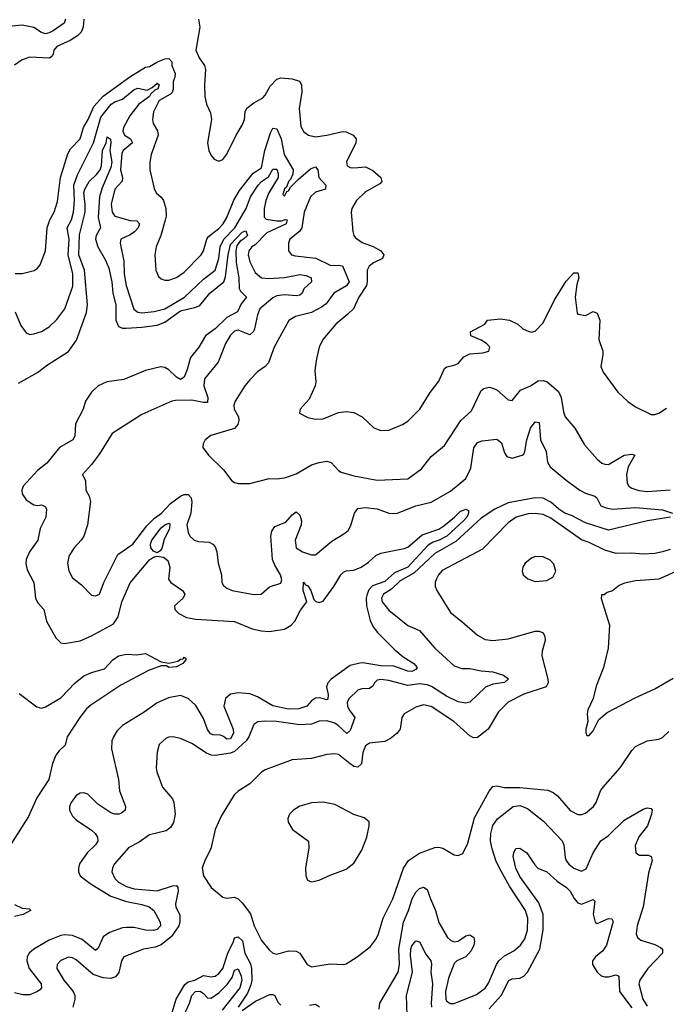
# Model space of a CAD drawing. Header units: inches. Extents: x 1245430 to 1420861, y 606325 to 671315.
# Tile 266 of 319: x 1390857 to 1394209, y 651644 to 656748. Entities that reach past the tile are written whole.
import ezdxf

# ---------------------------------------------------------------- set-up
doc = ezdxf.new("R2010")
doc.units = ezdxf.units.IN
doc.header["$MEASUREMENT"] = 0
doc.layers.add('B3695', color=7, linetype='Continuous')

msp = doc.modelspace()

# ---------------------------------------------------------------- linework, layer by layer
at = {"layer": 'B3695', "color": 5}
for points, elevation in [([(1391093.9, 656750), (1391087.9, 656730), (1391030, 656689.9), (1391010, 656679.5), (1390990, 656675.4), (1390970, 656681.7), (1390930, 656707.1), (1390870, 656719.1), (1390730, 656705.2)], 840), ([(1391190.2, 656750), (1391186, 656710), (1391176.4, 656683.6), (1391156, 656664), (1391118.9, 656641.1), (1391050.1, 656609.9), (1391033.8, 656590), (1391030.9, 656570), (1391023.5, 656556.5), (1391011.8, 656548.2), (1390910, 656554.2), (1390870, 656539.7), (1390830, 656512.8)], 860), ([(1391784.2, 656750), (1391790.2, 656710), (1391770.3, 656590), (1391786.7, 656550), (1391814.4, 656510), (1391819.5, 656490), (1391814.9, 656410), (1391817.1, 656350), (1391825.5, 656310), (1391845.5, 656265.5), (1391850.6, 656230), (1391830.6, 656110), (1391837.3, 656070), (1391850, 656044.7), (1391865.8, 656025.8), (1391890, 656014.8), (1391910, 656022.8), (1391930, 656050.8), (1391978.9, 656150), (1392010, 656200.7), (1392021.7, 656230), (1392025.6, 656270), (1392033.7, 656290), (1392070, 656316.9), (1392117.1, 656342.9), (1392130, 656357), (1392156.1, 656403.9), (1392190, 656439.6), (1392210, 656446.5), (1392270, 656442.3), (1392306.7, 656430), (1392318.5, 656410), (1392319.8, 656370), (1392306.6, 656290), (1392315.1, 656195.1), (1392330, 656167.4), (1392354, 656150), (1392390, 656141.3), (1392449.3, 656149.3), (1392530, 656168.7), (1392550, 656166.6), (1392586.5, 656150), (1392600.7, 656130), (1392599.7, 656110), (1392550.5, 656010.5), (1392554.9, 655990), (1392570, 655982), (1392590, 655979.7), (1392650, 655984.7), (1392687, 655967), (1392728.9, 655930), (1392734.3, 655910), (1392723.4, 655896.6), (1392650, 655855.6), (1392603.1, 655810), (1392578.4, 655770), (1392575.8, 655750), (1392584.2, 655650), (1392588.8, 655630), (1392597.6, 655617.6), (1392633.2, 655593.2), (1392690, 655572.3), (1392728.9, 655550), (1392745.3, 655530), (1392737, 655510), (1392691.9, 655488.1), (1392669.2, 655470), (1392658.9, 655450), (1392658.9, 655390), (1392654.8, 655370), (1392615.4, 655310), (1392586.8, 655250), (1392558.8, 655221.2), (1392495.6, 655170), (1392428.4, 655090), (1392410.3, 655049.7), (1392394.9, 654990), (1392386.4, 654930), (1392392.4, 654870), (1392388.5, 654850), (1392358.3, 654781.7), (1392310.7, 654730), (1392308.4, 654708.4), (1392350, 654686.8), (1392390, 654677.3), (1392430, 654679.3), (1392510, 654712.6), (1392550, 654716.9), (1392590, 654712.4), (1392632.7, 654690), (1392692.8, 654632.8), (1392730, 654618.7), (1392770, 654620.3), (1392840.9, 654650), (1392870, 654667), (1392931.4, 654728.6), (1392984.9, 654815.1), (1393030, 654874), (1393059.6, 654940.4), (1393071.3, 654948.7), (1393110, 654956.5), (1393130, 654966), (1393160.3, 654999.7), (1393190, 655016.5), (1393258.8, 655021.2), (1393289, 655030), (1393294, 655050), (1393277.2, 655070), (1393250, 655087.3), (1393195.3, 655110), (1393194, 655130), (1393268.7, 655170), (1393282, 655190), (1393350, 655196.6), (1393396.4, 655190), (1393439.1, 655170), (1393465.3, 655145.3), (1393492.8, 655132.8), (1393510, 655127.6), (1393530, 655132.8), (1393570, 655176.5), (1393627.7, 655292.3), (1393690, 655392.6), (1393730, 655435.4), (1393750, 655435.3), (1393755.8, 655410), (1393744.7, 655375.3), (1393737.1, 655310), (1393747, 655227), (1393750, 655221), (1393790, 655214.8), (1393830, 655234.9), (1393850, 655226.8), (1393864.9, 655190), (1393859.3, 655090), (1393879.5, 655030), (1393880.3, 655010), (1393870.4, 654950), (1393881.5, 654921.5), (1393957.5, 654817.5), (1394010, 654768.7), (1394050, 654741.6), (1394130, 654701.6), (1394150, 654701.3), (1394170, 654708.9), (1394210, 654733.6)], 880), ([(1390833.1, 655433.1), (1390870, 655432.8), (1390932.1, 655447.9), (1390950, 655459.3), (1390962.6, 655477.4), (1390990.8, 655550), (1390999.8, 655670), (1391012.4, 655710), (1391034.9, 655750), (1391053.6, 655806.4), (1391069, 655930), (1391107.3, 656052.7), (1391120.5, 656079.5), (1391170.4, 656130), (1391187.6, 656190), (1391211.2, 656230), (1391241.6, 656298.4), (1391288.9, 656351.1), (1391428.2, 656451.8), (1391510, 656501.2), (1391530, 656504.9), (1391571, 656529), (1391610, 656545.1), (1391630, 656547.6), (1391645, 656530), (1391646.1, 656510), (1391663.3, 656470), (1391661.5, 656450), (1391652.4, 656427.6), (1391652.1, 656387.9), (1391647.4, 656370), (1391638.8, 656361.2), (1391580.3, 656330), (1391550.9, 656270), (1391546.2, 656230), (1391549.2, 656210), (1391572.2, 656172.2), (1391574.8, 656150), (1391539.1, 656050), (1391531.4, 656010), (1391532.4, 655970), (1391553.6, 655873.6), (1391564.4, 655850), (1391590, 655827.4), (1391602.2, 655810), (1391615.3, 655770), (1391616, 655730), (1391611.6, 655708.4), (1391589.3, 655630), (1391564.5, 655570), (1391556.9, 655530), (1391562.4, 655450), (1391577.4, 655417.4), (1391590, 655405.3), (1391610, 655398.3), (1391630, 655398.5), (1391670, 655411.2), (1391710, 655440.2), (1391797.1, 655530), (1391809.9, 655550.1), (1391827.4, 655610), (1391835.6, 655624.4), (1391890, 655666.4), (1391911, 655690), (1391930, 655723.2), (1391967.6, 655812.4), (1391996.7, 655863.3), (1392067.2, 655952.8), (1392110, 655980.2), (1392128.4, 656070), (1392157.8, 656162.2), (1392170, 656186.4), (1392190, 656183), (1392212.7, 656130), (1392227.8, 656050), (1392275, 655970), (1392273.5, 655946.5), (1392260.4, 655919.6), (1392250, 655909.5), (1392240, 655880), (1392230, 655871.1), (1392221.4, 655841.4), (1392230, 655833.4), (1392242.3, 655857.7), (1392250, 655860.4), (1392260.4, 655879.6), (1392300.5, 655919.5), (1392365.4, 655974.6), (1392390, 655985.8), (1392402.3, 655970), (1392407.9, 655930), (1392443.5, 655890), (1392443.1, 655870), (1392390, 655853.2), (1392363.8, 655830), (1392331, 655750), (1392319.8, 655670), (1392307.3, 655650), (1392257.8, 655610), (1392250.2, 655590), (1392250.3, 655550), (1392266.4, 655530), (1392284.3, 655524.3), (1392391.4, 655511.4), (1392470, 655474), (1392510, 655475.9), (1392530, 655471.8), (1392564.4, 655390), (1392551.3, 655368.7), (1392485.9, 655330), (1392445, 655275), (1392422.4, 655257.6), (1392370, 655230.4), (1392286, 655210), (1392251.6, 655188.4), (1392175.5, 655050), (1392147.6, 654970), (1392130.2, 654949.8), (1392090, 654923), (1392050, 654880.5), (1392024.9, 654850), (1391974.2, 654770), (1391966.7, 654750), (1391969.3, 654730), (1391991, 654690), (1391993.8, 654670), (1391988.1, 654650), (1391970, 654629.8), (1391847.5, 654592.5), (1391819.3, 654570), (1391807.7, 654550), (1391806.8, 654530), (1391836.4, 654490), (1391913.9, 654413.9), (1391956.9, 654356.9), (1391970, 654348.5), (1391990, 654344.2), (1392050, 654344.4), (1392150, 654370.3), (1392190, 654368.8), (1392230, 654373.6), (1392290, 654393.5), (1392370, 654439.8), (1392410, 654453), (1392450, 654459.5), (1392472.3, 654452.3), (1392510, 654410.4), (1392523, 654403), (1392590, 654382.9), (1392710, 654360.6), (1392870, 654368.4), (1392940.4, 654419.6), (1392990, 654483.6), (1393058.9, 654541.1), (1393144.8, 654670), (1393199.6, 654720.4), (1393250, 654826.4), (1393263, 654837), (1393290, 654842.8), (1393310, 654838.6), (1393330, 654829.2), (1393390, 654777.4), (1393410, 654774.4), (1393452.6, 654827.4), (1393505.6, 654850), (1393544.3, 654875.7), (1393570, 654878.4), (1393591.5, 654870), (1393650, 654820.3), (1393664.2, 654790), (1393675.5, 654715.5), (1393685.3, 654690), (1393734.3, 654630), (1393784.5, 654544.5), (1393850.5, 654470), (1393874.9, 654450), (1393890, 654443.2), (1393910, 654442.7), (1393990, 654491.4), (1394030, 654495.9), (1394045.5, 654490), (1394011.9, 654430), (1394002.7, 654390), (1394005.7, 654345.7), (1394014.9, 654330), (1394030, 654320.2), (1394067.4, 654307.4), (1394110, 654302.6), (1394230, 654311.7)], 860), ([(1390833.5, 655233.5), (1390862.2, 655162.2), (1390890, 655124.9), (1390910, 655117), (1390930, 655119.6), (1390970, 655132.4), (1391010, 655155.8), (1391050, 655194.7), (1391090.4, 655249.6), (1391133.2, 655366.8), (1391133.1, 655430), (1391107.5, 655530), (1391113.8, 655610), (1391102.8, 655670), (1391125, 655710), (1391136, 655750), (1391141.8, 655810), (1391137.4, 655890), (1391156.3, 655943.7), (1391238.9, 656110), (1391278, 656242), (1391331.1, 656310), (1391350, 656322.5), (1391390, 656336.2), (1391450, 656386.2), (1391470, 656392.5), (1391517.7, 656382.3), (1391544.1, 656395.9), (1391570, 656418.5), (1391580.2, 656410), (1391572.5, 656390), (1391556.9, 656383.1), (1391536.8, 656363.2), (1391530, 656349.9), (1391474.6, 656310), (1391428.4, 656250), (1391395, 656190), (1391392.2, 656170), (1391400.7, 656150), (1391432.1, 656130), (1391442.2, 656110), (1391394.1, 656070), (1391386.1, 656053.9), (1391379.7, 655970), (1391390.1, 655930), (1391389, 655911), (1391350.1, 655870), (1391331.7, 655791.7), (1391337.1, 655750), (1391350.1, 655730.1), (1391430, 655707.7), (1391464.8, 655704.8), (1391478.3, 655690), (1391471.3, 655670), (1391452, 655648), (1391430, 655632.5), (1391382, 655610), (1391378.2, 655590), (1391396.1, 655496.1), (1391399.1, 655430), (1391408.1, 655370), (1391448.3, 655248.3), (1391470, 655232.4), (1391490, 655228.3), (1391554.7, 655234.7), (1391610, 655248.5), (1391710.5, 655310), (1391810, 655403.3), (1391870, 655449.4), (1391889.9, 655510), (1391895.8, 655570), (1391915.1, 655610), (1391972.2, 655670), (1392030.6, 655769.4), (1392053.5, 655830), (1392093.5, 655890), (1392110, 655909.7), (1392146.9, 655933.1), (1392170, 655972.7), (1392190, 655974.1), (1392197.1, 655950), (1392196.1, 655930), (1392149.2, 655850.8), (1392133.6, 655810), (1392124.4, 655770), (1392124.2, 655724.2), (1392134, 655714), (1392190, 655704.6), (1392214.4, 655705.6), (1392232.7, 655712.7), (1392244, 655710), (1392238.3, 655690), (1392137.5, 655642.5), (1392078.4, 655581.6), (1392060.4, 655570), (1392044.6, 655550), (1392041.6, 655530), (1392050, 655492.7), (1392077.5, 655437.5), (1392110.6, 655410.6), (1392147.1, 655407.1), (1392230, 655412.1), (1392310, 655426.8), (1392342.6, 655422.6), (1392368.3, 655410), (1392369, 655390), (1392330, 655353.8), (1392321, 655330), (1392310, 655320.2), (1392290, 655316), (1392230, 655321), (1392190, 655316.9), (1392170, 655306), (1392102.1, 655250), (1392090, 655218.4), (1392074.5, 655145.5), (1392068.4, 655131.6), (1392050, 655114.8), (1391990, 655138.2), (1391970, 655133.6), (1391950, 655113.3), (1391924.4, 655070), (1391886.4, 654973.6), (1391814.3, 654885.7), (1391810.8, 654850), (1391831.7, 654790), (1391830, 654763.6), (1391810, 654762.9), (1391750, 654775.7), (1391665.1, 654774.9), (1391644.9, 654770), (1391490, 654702), (1391336.8, 654603.2), (1391270, 654496.9), (1391230, 654442.4), (1391183, 654390), (1391198.3, 654358.3), (1391200.3, 654310), (1391217.8, 654277.8), (1391223.8, 654250), (1391207.9, 654130), (1391188.9, 654070), (1391176.5, 654050), (1391139, 654010), (1391112.8, 653970), (1391104.4, 653930), (1391111.3, 653891.3), (1391130, 653855.5), (1391177.8, 653817.8), (1391230, 653765.5), (1391250, 653761.6), (1391270, 653770.7), (1391294, 653830), (1391365, 653975), (1391444.1, 654030), (1391515.9, 654124.1), (1391556.3, 654163.7), (1391592, 654190), (1391639.5, 654240.5), (1391690, 654277.7), (1391710, 654286.6), (1391726.9, 654286.9), (1391730, 654286.7), (1391745.1, 654270), (1391748.9, 654248.9), (1391744.1, 654190), (1391724.2, 654130), (1391730.2, 654090.2), (1391739.5, 654070), (1391760.7, 654050), (1391783.4, 654043.4), (1391839.1, 654039.1), (1391858, 654030), (1391870, 654016.3), (1391878.3, 653990), (1391885.5, 653930), (1391903.7, 653870), (1391905.7, 653830), (1391914.4, 653814.4), (1391930, 653801.3), (1391958, 653790), (1392070, 653768.9), (1392109.6, 653770.4), (1392152.1, 653807.9), (1392210, 653826.9), (1392216.2, 653843.8), (1392209.8, 653870), (1392180.1, 653920.1), (1392168.3, 653950), (1392159, 654070), (1392163.9, 654096.1), (1392179.9, 654120.1), (1392236.7, 654143.3), (1392270, 654181.5), (1392290, 654197.4), (1392310, 654180.3), (1392318.3, 654150), (1392316.1, 654130), (1392285.6, 654050), (1392290, 654010.4), (1392322.4, 653990), (1392370, 653973.8), (1392390, 653974.6), (1392475.4, 654044.6), (1392537.4, 654082.6), (1392559.1, 654100.9), (1392574.2, 654125.8), (1392592.2, 654190), (1392610, 654214.6), (1392650, 654218.9), (1392710, 654212.8), (1392770, 654190.2), (1392810, 654187.8), (1392910, 654228.3), (1392990, 654247.8), (1393090, 654304.1), (1393170, 654370.4), (1393195.9, 654424.1), (1393211.1, 654528.9), (1393230, 654556.5), (1393254.9, 654565.1), (1393330, 654572.8), (1393354.6, 654554.6), (1393370, 654502.8), (1393383, 654483), (1393410, 654475.6), (1393462, 654490), (1393470, 654495.8), (1393476.5, 654510), (1393486.4, 654570), (1393504.3, 654630), (1393530, 654663.8), (1393550, 654660.4), (1393557.4, 654570), (1393586.3, 654510), (1393593.9, 654453.9), (1393607.7, 654430), (1393690, 654360.7), (1393760.3, 654310), (1393790, 654293.6), (1393838.6, 654278.6), (1393848.7, 654268.7), (1393870, 654228.8), (1393897.2, 654217.2), (1393930, 654211), (1394050, 654219.4), (1394190, 654206.5), (1394241, 654190)], 840), ([(1390850, 654864.5), (1390950, 654918.6), (1391001.4, 654958.6), (1391110, 655027.8), (1391152.3, 655087.7), (1391202.5, 655230), (1391208.4, 655270), (1391192.1, 655450), (1391163.4, 655530), (1391167, 655633), (1391196.2, 655750), (1391197.1, 655790), (1391189.7, 655850.3), (1391194.6, 655870), (1391216.4, 655910), (1391254.7, 655945.3), (1391274, 655970), (1391280.5, 655990), (1391286.2, 656070), (1391304.9, 656110), (1391310, 656141.3), (1391328.2, 656128.2), (1391330.1, 656110), (1391323.8, 656070), (1391334.6, 656010), (1391330, 655982.2), (1391284, 655876), (1391270.8, 655830), (1391263.2, 655723.2), (1391275.4, 655670), (1391253.7, 655630), (1391250.1, 655610), (1391261.4, 655570), (1391302.3, 655502.3), (1391319.5, 655459.5), (1391335.4, 655390), (1391340.4, 655330), (1391354.6, 655270), (1391355.8, 655190), (1391370, 655158), (1391389.7, 655149.7), (1391409.3, 655149.3), (1391490, 655153.5), (1391570, 655164.8), (1391610, 655179.4), (1391690, 655238.9), (1391770, 655257.3), (1391790, 655266.2), (1391842.2, 655330), (1391915.1, 655390), (1391924.5, 655415.5), (1391937.1, 655530), (1391950, 655583.5), (1392010, 655647), (1392030, 655652.9), (1392038.3, 655630), (1392018, 655610), (1391999.6, 655600.4), (1391982.6, 655577.4), (1391977.2, 655550), (1391979.2, 655490), (1391993.1, 655410), (1391994.6, 655354.6), (1392001.4, 655341.4), (1392033.6, 655310), (1392005, 655275), (1391986.8, 655233.2), (1391930, 655204.1), (1391870, 655145.6), (1391820.5, 655110), (1391785.8, 655050), (1391742.2, 654997.8), (1391725.8, 654934.2), (1391710, 654895.1), (1391690, 654883.4), (1391670, 654895.2), (1391630, 654932.9), (1391610, 654944.8), (1391587.9, 654947.9), (1391508.7, 654930), (1391396.3, 654883.7), (1391308.5, 654871.5), (1391264.2, 654850), (1391230, 654817.8), (1391198.2, 654770), (1391186.4, 654730), (1391146.9, 654653.1), (1391143.1, 654590), (1391132.8, 654570), (1391062.8, 654530), (1390997.8, 654450), (1390949.1, 654410.9), (1390874.6, 654330), (1390868.1, 654310), (1390870.3, 654290), (1390890, 654259.5), (1390930, 654233.4), (1390950.7, 654229.3), (1390970, 654233.8), (1390979.1, 654230), (1390990, 654222.4), (1390996.2, 654210), (1390993.2, 654170), (1390962.7, 654110), (1390950.9, 654050), (1390908.1, 653990), (1390890.2, 653950), (1390888.3, 653928.3), (1390895.9, 653895.9), (1390931, 653830), (1390939.3, 653750), (1390950, 653727.2), (1390981.3, 653690), (1390996.5, 653630), (1391043.8, 653543.8), (1391070, 653518.3), (1391090, 653513.6), (1391170, 653527.7), (1391230, 653553.4), (1391343.2, 653616.8), (1391366.7, 653653.3), (1391387, 653730), (1391430.4, 653829.6), (1391530, 653948.6), (1391550, 653962.5), (1391570, 653966.7), (1391602.3, 653962.3), (1391625.2, 653945.2), (1391635.6, 653910), (1391628.1, 653848.1), (1391641.2, 653830), (1391701.3, 653790), (1391713, 653770), (1391704.2, 653750), (1391658.7, 653710), (1391661.3, 653690), (1391681.6, 653670), (1391722, 653650), (1391770, 653640.2), (1391970, 653627.7), (1392062.4, 653590), (1392110, 653580.5), (1392150, 653576.8), (1392230, 653589.3), (1392263.8, 653610), (1392283.2, 653630), (1392313.4, 653686.6), (1392345.6, 653730), (1392326.9, 653790), (1392327.7, 653832.3), (1392338.4, 653818.4), (1392350, 653813.4), (1392366.2, 653790), (1392381.8, 653741.8), (1392392.7, 653732.7), (1392410, 653727.5), (1392430, 653734.2), (1392486.4, 653810), (1392522.7, 653870), (1392536.2, 653883.8), (1392550, 653890.8), (1392590, 653894.8), (1392627.4, 653910), (1392664.6, 653935.4), (1392703.5, 653970), (1392730, 653982.2), (1392850, 654006.4), (1392870, 654014.2), (1392943.1, 654076.9), (1393030, 654107.9), (1393056, 654124), (1393111.5, 654168.5), (1393141, 654199), (1393170, 654211.1), (1393184, 654204), (1393183.2, 654190), (1393174.3, 654170), (1393158.5, 654150), (1393071.1, 654070), (1393031.1, 654050), (1392999.7, 654040.3), (1392975.4, 654024.6), (1392869.6, 653910), (1392799.3, 653880.7), (1392750, 653836), (1392686.8, 653813.2), (1392666.9, 653793.1), (1392657.6, 653770), (1392653.7, 653750), (1392655.2, 653710), (1392674.1, 653634.1), (1392690, 653600.2), (1392711.6, 653571.6), (1392801.2, 653481.2), (1392845.3, 653445.3), (1392900.9, 653410), (1392918, 653390), (1392910, 653380.5), (1392890.7, 653370), (1392870, 653370.8), (1392796.9, 653396.9), (1392730, 653398.6), (1392647, 653413), (1392626.6, 653413.5), (1392570, 653399.7), (1392471.1, 653330), (1392454.9, 653310), (1392448.1, 653290), (1392457, 653250), (1392455, 653225), (1392450, 653222.5), (1392412.6, 653232.6), (1392390, 653230.5), (1392370, 653216.8), (1392346.3, 653190), (1392304.5, 653175.5), (1392250, 653173.4), (1392170, 653191), (1392090, 653237.4), (1392050, 653253.8), (1391990, 653258.8), (1391950, 653252.6), (1391923.5, 653230), (1391915.5, 653190), (1391962.9, 653070), (1391965.4, 653050), (1391950, 653019.9), (1391930, 653019.3), (1391913.1, 653033.1), (1391898.4, 653038.4), (1391860.5, 653040.5), (1391845.8, 653045.8), (1391830, 653069), (1391810, 653125.3), (1391770, 653193.3), (1391729.7, 653230), (1391690, 653244.7), (1391628, 653232), (1391570, 653206), (1391502.3, 653157.7), (1391390.2, 653090), (1391360.5, 653059.5), (1391342.7, 653030), (1391335.2, 653010), (1391332.4, 652967.6), (1391369.2, 652810), (1391374.2, 652750), (1391406, 652670), (1391403.7, 652650), (1391385.5, 652634.5), (1391370.7, 652629.3), (1391350, 652629.3), (1391330, 652636.4), (1391261.9, 652681.9), (1391210, 652732.6), (1391190, 652740.2), (1391170, 652739), (1391150, 652725.8), (1391124, 652690), (1391116, 652670), (1391115, 652650), (1391130, 652618.9), (1391150, 652600.2), (1391230, 652546.5), (1391248.2, 652530), (1391260.7, 652510), (1391262.8, 652490), (1391250.2, 652470), (1391206, 652430), (1391167.4, 652372.6), (1391161.4, 652350), (1391161.8, 652330), (1391170.2, 652310), (1391222, 652270), (1391330, 652205.2), (1391410, 652176.7), (1391490, 652161.5), (1391528.5, 652148.5), (1391552, 652130), (1391584.6, 652070), (1391586.2, 652050), (1391570, 652031.6), (1391550, 652025.9), (1391510, 652028.4), (1391450, 652041.5), (1391410, 652043), (1391390, 652040.8), (1391322.9, 652017.1), (1391290, 651993.5), (1391264.5, 651935.5), (1391250, 651922.7), (1391180, 651980), (1391130, 651999.9), (1391090, 652003.6), (1391070, 652000.4), (1391010, 651977.2), (1390930, 651929.8), (1390906.4, 651910), (1390896, 651890), (1390893.2, 651870), (1390905.6, 651830), (1390968.7, 651750), (1390970.1, 651730), (1390961, 651719), (1390950.1, 651709.9), (1390910, 651694), (1390873.6, 651693.6), (1390830, 651703.2)], 820), ([(1394231.3, 654170), (1394111, 654150), (1393910, 654102.5), (1393790, 654139.6), (1393717.6, 654177.6), (1393684, 654190), (1393651.7, 654210), (1393610, 654247.4), (1393570, 654267.2), (1393530, 654269.6), (1393390, 654244), (1393319.8, 654210), (1393250, 654164.5), (1393117.5, 654042.5), (1393010, 653981.6), (1392901, 653879), (1392830, 653839.2), (1392783.9, 653796.1), (1392743.2, 653770), (1392732.4, 653750), (1392736.1, 653730), (1392770, 653687.1), (1392870, 653607.3), (1392930, 653581.5), (1393009.2, 653490), (1393110, 653398.4), (1393150, 653385.6), (1393190, 653384.8), (1393250, 653371.9), (1393310, 653366.7), (1393365.5, 653350), (1393390.8, 653330.8), (1393370, 653312.1), (1393310, 653304.3), (1393271.2, 653288.8), (1393190, 653210.9), (1393170, 653204.4), (1393130, 653211.2), (1393070, 653241.7), (1392992.1, 653292.1), (1392970, 653301), (1392930, 653304.7), (1392870, 653297.4), (1392770, 653322), (1392730, 653327.2), (1392710, 653323.5), (1392695.9, 653310), (1392687.3, 653292.7), (1392670, 653280.3), (1392630, 653279), (1392610, 653272.9), (1392564.5, 653230), (1392554.8, 653210), (1392555.8, 653190), (1392565.1, 653170), (1392595, 653130), (1392570, 653063.6), (1392552.3, 653047.7), (1392507.7, 653090), (1392490, 653101.3), (1392450, 653114.2), (1392410, 653111.2), (1392370, 653097.1), (1392310, 653092.5), (1392189.1, 653110.9), (1392127.5, 653112.5), (1392092.4, 653107.6), (1392070, 653094), (1392044.1, 653030), (1392030.6, 653009.4), (1391970, 652954.4), (1391950, 652945.4), (1391870, 652933.9), (1391850, 652935.3), (1391825.7, 652945.7), (1391750, 652995.8), (1391690, 653022.4), (1391651, 653031), (1391630, 653029.7), (1391617.1, 653022.9), (1391580.4, 652990), (1391569, 652951), (1391564.4, 652870), (1391567.8, 652850), (1391597.3, 652770), (1391648.9, 652710), (1391656.5, 652690), (1391662.8, 652630), (1391654.3, 652585.7), (1391639.4, 652560.6), (1391616.1, 652543.9), (1391530, 652523.2), (1391476.1, 652483.9), (1391422.6, 652457.4), (1391347.3, 652370), (1391337.8, 652350), (1391335, 652330), (1391350, 652296.9), (1391370, 652277.1), (1391410, 652255.5), (1391450, 652243.3), (1391570, 652233), (1391650, 652258.8), (1391670, 652259.8), (1391677.5, 652250), (1391678, 652230), (1391664.5, 652164.5), (1391667.2, 652147.2), (1391687.1, 652107.1), (1391687.9, 652070), (1391681.7, 652050), (1391644.5, 651995.5), (1391590, 651951.7), (1391559.3, 651940.7), (1391499.3, 651930), (1391397.4, 651890), (1391384.8, 651870), (1391371.3, 651808.7), (1391353.4, 651786.6), (1391330, 651777.2), (1391290, 651780.5), (1391238, 651798), (1391150, 651875), (1391130, 651885), (1391110, 651887.8), (1391070, 651871.6), (1391051.4, 651850), (1391050.2, 651830), (1391085.3, 651770), (1391135, 651710), (1391142.1, 651690), (1391143, 651670), (1391132.6, 651630)], 840), ([(1394230, 654002.4), (1394190, 653989), (1394150, 653981.1), (1394090, 653977.3), (1394030, 653983.1), (1393950, 653981.4), (1393890, 653998.3), (1393810, 654037.3), (1393770, 654051.7), (1393610, 654164.3), (1393570, 654182.5), (1393530, 654188.8), (1393492.7, 654187.3), (1393430.7, 654169.3), (1393390, 654140.4), (1393256.1, 654003.9), (1393047.8, 653892.2), (1393028, 653870), (1393018.5, 653850), (1393011.7, 653830), (1393011.7, 653810), (1393019.5, 653790), (1393090, 653674.9), (1393150, 653628.8), (1393230, 653557.4), (1393270, 653534.6), (1393310, 653530.2), (1393390, 653538), (1393530, 653579.2), (1393550, 653578.5), (1393570.5, 653570), (1393580.3, 653550), (1393581.5, 653530), (1393566, 653474), (1393564.3, 653450), (1393595.8, 653330), (1393596, 653310), (1393585.7, 653290), (1393470, 653251.2), (1393388.8, 653210), (1393340, 653160), (1393285.4, 653070), (1393230, 653027.7), (1393210, 653025.3), (1393190, 653036.4), (1393107.6, 653110), (1392990, 653188.7), (1392950, 653196.2), (1392910, 653184.8), (1392851, 653149), (1392838.5, 653130), (1392828.8, 653070), (1392814, 653050), (1392778.8, 653021.2), (1392750, 653007.2), (1392670, 652998.3), (1392650, 652984.2), (1392636.3, 652950), (1392628.5, 652891.5), (1392610, 652872.8), (1392590, 652877.3), (1392569.9, 652889.9), (1392510, 652938.8), (1392490, 652942), (1392450, 652938.2), (1392370, 652918.4), (1392270, 652910.9), (1392130, 652859.3), (1392110, 652846.9), (1392050, 652787.8), (1391990.2, 652749.8), (1391968, 652730), (1391901.2, 652618.8), (1391870.3, 652550), (1391848.7, 652450), (1391817, 652390), (1391802.4, 652350), (1391810.3, 652310), (1391850, 652250.4), (1391910, 652199.1), (1391930, 652194.9), (1391970, 652199.3), (1391990, 652190.6), (1392010, 652170.5), (1392053.6, 652113.6), (1392072.7, 652050), (1392110, 651974.4), (1392150, 651926.7), (1392170, 651908.5), (1392190, 651903.7), (1392250, 651921.5), (1392290, 651919.6), (1392310, 651908.4), (1392346.7, 651850), (1392370, 651838.9), (1392466.8, 651853.2), (1392535.3, 651850), (1392550, 651853.7), (1392607, 651890), (1392675.8, 651944.2), (1392702.2, 651977.8), (1392715.4, 652004.6), (1392742, 652090), (1392791.2, 652190), (1392847, 652350), (1392873.3, 652390), (1392930, 652426.7), (1393010, 652457.2), (1393030, 652458.5), (1393050, 652452.8), (1393110, 652419.3), (1393130, 652415.5), (1393154.5, 652425.5), (1393180.9, 652479.1), (1393214, 652610), (1393290, 652749.1), (1393310, 652773.5), (1393330, 652775.9), (1393370, 652767.4), (1393450, 652767.2), (1393594.4, 652754.4), (1393622, 652742), (1393644.3, 652724.3), (1393710, 652649), (1393750, 652627.9), (1393771.8, 652628.2), (1393790, 652634.6), (1393831.1, 652670), (1393845.7, 652690), (1393868.5, 652750), (1393882.2, 652770), (1393969.9, 652870.1), (1394030, 652959.3), (1394050, 652980.4), (1394110, 653010.3), (1394170, 653018.6), (1394190, 653027.5), (1394222.1, 653057.9)], 860), ([(1394270, 653892.8), (1394170, 653848.2), (1394050, 653839.8), (1393992.4, 653827.6), (1393964.8, 653815.2), (1393930, 653787.3), (1393902, 653778), (1393887.3, 653767.3), (1393872.7, 653767.3), (1393871.6, 653748.4), (1393914.7, 653610), (1393908.4, 653490), (1393883.8, 653390), (1393846, 653294), (1393830, 653229), (1393802, 653170), (1393798.8, 653150), (1393802.8, 653110), (1393791.3, 653070), (1393791.6, 653051.6), (1393798, 653038), (1393810, 653038), (1393830, 653061), (1393859.5, 653120.5), (1393902.9, 653157.1), (1394047.5, 653232.5), (1394150, 653279), (1394245.2, 653334.8)], 880), ([(1390854.7, 653254.7), (1390945.8, 653185.8), (1390970, 653178.5), (1390990, 653185.7), (1391070, 653232.6), (1391145.3, 653310), (1391190, 653346.6), (1391230, 653363.8), (1391296.5, 653383.5), (1391339.6, 653430), (1391370, 653450.7), (1391410, 653459.1), (1391464.1, 653456), (1391510, 653463.2), (1391590, 653419.1), (1391630, 653413), (1391676.4, 653423.6), (1391690, 653432.8), (1391704.4, 653435.6), (1391710, 653442.8), (1391717.5, 653437.5), (1391718, 653430), (1391703, 653410), (1391670, 653393.6), (1391630.1, 653389.9), (1391618, 653398), (1391590, 653398.3), (1391525.2, 653374.8), (1391382.1, 653297.9), (1391225.1, 653194.9), (1391203.6, 653176.4), (1391168.4, 653131.6), (1391102.6, 653030), (1391093, 652987), (1391061.8, 652958.2), (1391044.6, 652935.4), (1391027.1, 652892.9), (1391007.7, 652810), (1390945.4, 652714.5), (1390902, 652618), (1390809.6, 652470)], 780), ([(1392720.9, 651619.1), (1392724.2, 651650), (1392819.6, 651810), (1392825.3, 651850), (1392822.7, 651930), (1392847, 652070), (1392872.9, 652130), (1392891, 652190), (1392910, 652225.2), (1392930, 652245), (1392950, 652251.8), (1392970, 652239.5), (1392985.9, 652190), (1393012.7, 652130), (1393030, 652068.4), (1393074.9, 651990), (1393090, 651977.2), (1393110, 651968.6), (1393130, 651970.7), (1393170, 651999.1), (1393190, 652004.6), (1393211.4, 651990), (1393215.4, 651970), (1393211.9, 651950), (1393198, 651922), (1393170, 651889.9), (1393123, 651870), (1393110, 651856), (1393079.7, 651780.3), (1393064.5, 651710), (1393065.8, 651670), (1393070, 651661.5), (1393087.9, 651647.9), (1393110, 651648.7), (1393224.4, 651695.6), (1393270, 651727.2), (1393287, 651753), (1393328.5, 651850), (1393341.2, 651870), (1393370, 651895.5), (1393419.5, 651920.5), (1393452.7, 651950), (1393476.3, 651983.7), (1393490, 652028), (1393491.3, 652090), (1393478.8, 652130), (1393396.9, 652256.9), (1393344, 652350), (1393324.6, 652390), (1393306, 652450), (1393298.5, 652490), (1393299.9, 652530), (1393310, 652570.3), (1393334.2, 652605.8), (1393415.1, 652670), (1393450, 652674.7), (1393490, 652659.1), (1393572.9, 652592.9), (1393670, 652491.3), (1393677.3, 652470), (1393684.7, 652404.7), (1393689.3, 652389.3), (1393703.2, 652370), (1393730, 652349.5), (1393770, 652335), (1393793.2, 652346.8), (1393830.4, 652430), (1393870, 652491.8), (1393910, 652519.3), (1393990, 652598.2), (1394090, 652656.1), (1394110, 652662), (1394130, 652659.1), (1394135.8, 652650), (1394133.1, 652630), (1394111.2, 652570), (1394067, 652513), (1394048.1, 652468.1), (1394050.8, 652430), (1394070, 652418), (1394117.3, 652417.3), (1394130.4, 652410.3), (1394136.4, 652390), (1394116.9, 652323.1), (1394089.4, 652150), (1394058.6, 652050), (1394053.1, 652010), (1394059.5, 651990), (1394076.4, 651976.4), (1394150, 651954), (1394178.3, 651938.3), (1394188.9, 651930), (1394190.2, 651910), (1394113, 651830), (1394071.5, 651770), (1394067.3, 651750), (1394087.7, 651670), (1394110, 651633.9)], 840), ([(1393290, 651619.8), (1393353.7, 651690), (1393392.7, 651767.3), (1393410, 651776.6), (1393450, 651779.8), (1393470, 651789.6), (1393490, 651810.9), (1393553.8, 651930), (1393570.7, 652030), (1393571.3, 652110), (1393547.5, 652170), (1393450, 652306.3), (1393428.5, 652350), (1393415.5, 652410), (1393418, 652430), (1393429.1, 652450.9), (1393450, 652453.6), (1393486.7, 652430), (1393527, 652367), (1393543.2, 652350), (1393590, 652330.2), (1393643.1, 652283.1), (1393691, 652250), (1393711.4, 652230), (1393732, 652192), (1393750, 652169.4), (1393770, 652163.8), (1393830, 652188.2), (1393838.4, 652178.4), (1393829.5, 652110.5), (1393840.3, 652070), (1393850, 652063.8), (1393910, 652088.3), (1393927.3, 652087.3), (1393932.9, 652072.9), (1393899.6, 651950), (1393879.3, 651920.7), (1393842, 651890), (1393827.2, 651870), (1393827.3, 651850), (1393851.1, 651810), (1393871.9, 651791.9), (1393890, 651786.1), (1393910, 651787.1), (1393950, 651796.6), (1393963.7, 651790), (1393966.4, 651710), (1394030, 651626.2)], 820), ([(1390830, 652161.2), (1390870, 652143.2), (1390910, 652138.4), (1390913.4, 652130), (1390874.4, 652110), (1390830, 652099.9)], 780), ([(1391626.8, 651533.2), (1391668.2, 651670), (1391712.9, 651747.1), (1391730, 651759.9), (1391764.4, 651770), (1391810, 651794.2), (1391850, 651786), (1391870, 651789.5), (1391890, 651804.1), (1391910.3, 651830), (1391936.6, 651910), (1391966, 651970), (1391970.8, 651989.2), (1391990, 651993), (1392012.7, 651972.7), (1392024.8, 651910), (1392054, 651854), (1392058.8, 651830), (1392059.9, 651770), (1392055, 651745), (1392037.8, 651702.2), (1391989, 651630)], 840), ([(1392865.6, 651585.6), (1392863, 651690), (1392892.6, 651810), (1392883.2, 651896.8), (1392884.9, 651930), (1392890, 651948), (1392910, 651972.6), (1392930, 651968.3), (1392963.2, 651903.2), (1392988.6, 651870), (1392991.6, 651851.6), (1392988.4, 651810), (1392997.1, 651750), (1392990.1, 651650), (1392992.2, 651630)], 820), ([(1391710.3, 651590), (1391737.5, 651650), (1391749.9, 651690), (1391768, 651710), (1391792.1, 651712.1), (1391810, 651700.1), (1391830, 651678), (1391850, 651675.5), (1391890, 651704), (1391932.6, 651747.4), (1391957.7, 651782.3), (1391970, 651820.3), (1391990, 651827.2), (1392005.7, 651790), (1392008.4, 651770), (1391998.1, 651730), (1391907, 651613)], 820), ([(1392010, 651612.4), (1392080.1, 651659.9), (1392154.3, 651694.3), (1392170, 651695.5), (1392180.4, 651690), (1392195.3, 651655.3), (1392210, 651639.5)], 840), ([(1392359.7, 651640.3), (1392390, 651645.2), (1392411.3, 651631.3)], 840)]:
    msp.add_lwpolyline(points, dxfattribs=dict(at, elevation=elevation))
for points, elevation in [([(1391570, 653985.1), (1391550, 653992.7), (1391537.6, 654010), (1391534.6, 654030), (1391542.2, 654050), (1391590, 654114), (1391610, 654130.4), (1391630, 654138.6), (1391635.3, 654135.3), (1391633.6, 654110), (1391606.7, 654053.3), (1391593.4, 654006.6), (1391585.8, 653994.2)], 820), ([(1393530, 653965.1), (1393510, 653957), (1393477.3, 653930), (1393464.9, 653910), (1393462.8, 653890), (1393466.8, 653870), (1393491, 653850), (1393530, 653835.5), (1393590, 653841.6), (1393620.9, 653859.1), (1393637.2, 653890), (1393626.3, 653926.3), (1393606.8, 653946.8), (1393570, 653963.7)], 880), ([(1392430, 652691.2), (1392370, 652688.4), (1392310, 652671.1), (1392276.3, 652650), (1392256.3, 652630), (1392247.9, 652607.9), (1392248.2, 652588.2), (1392270.7, 652550), (1392353.4, 652490), (1392355.3, 652455.3), (1392339.5, 652350), (1392340.5, 652310), (1392348.2, 652288.2), (1392370, 652279.1), (1392410, 652287), (1392465.8, 652314.2), (1392550, 652344.9), (1392590, 652374.9), (1392630, 652442.8), (1392656.2, 652510), (1392669.2, 652570), (1392668.7, 652590), (1392642, 652610), (1392590, 652627.6), (1392490, 652679.7)], 880)]:
    msp.add_lwpolyline(points, close=True, dxfattribs=dict(at, elevation=elevation))

doc.saveas('drawing.dxf')
